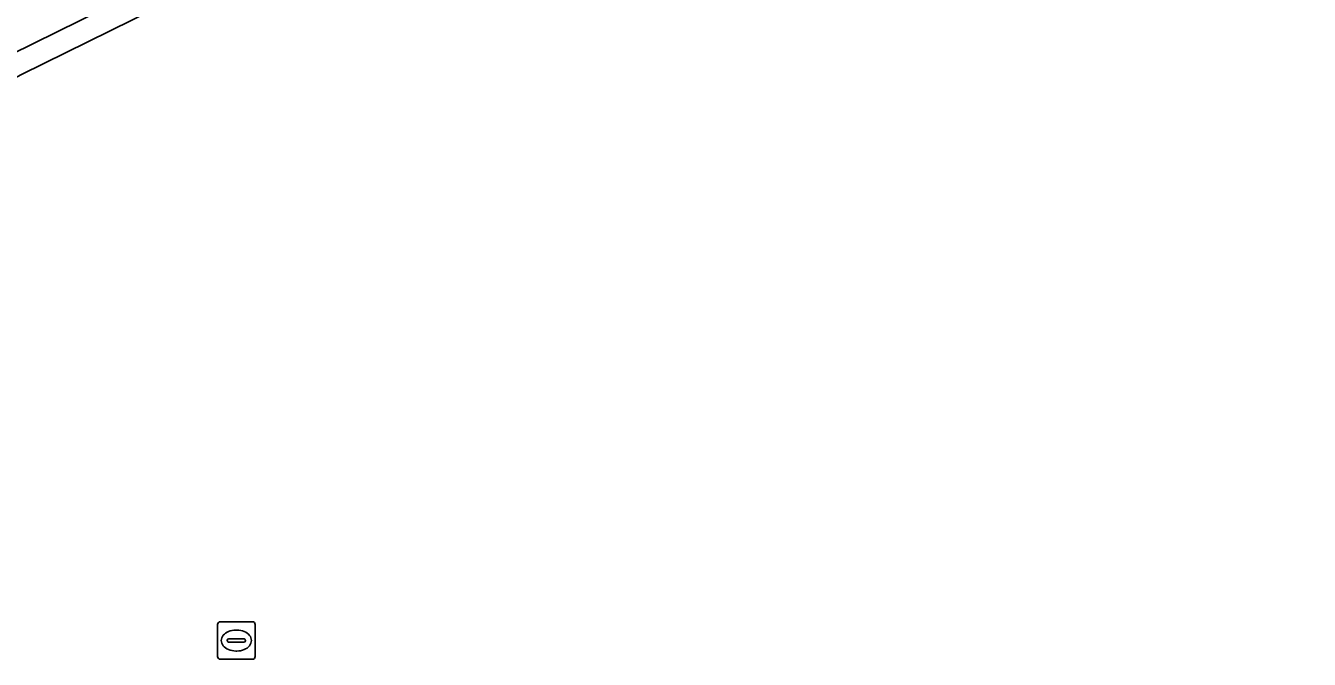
# Model space of a CAD drawing. Extents: x 159262 to 160143, y 383399 to 384319.
# Drawn here: x 159355.65 to 159389.83, y 384142.33 to 384159.2 of the extents above; entities that cross this region are included whole.
import ezdxf

# ---------------------------------------------------------------- set-up
doc = ezdxf.new("R2010")
doc.units = 0
for name, color, linetype in [('IMGEO_Erf', 7, 'Continuous'), ('IMGEO_Groenvoorziening', 7, 'Continuous'), ('IMGEO_Haag', 7, 'Continuous'), ('IMGEO_Rioolput', 7, 'Continuous')]:
    doc.layers.add(name, color=color, linetype=linetype)

msp = doc.modelspace()

# ---------------------------------------------------------------- linework, layer by layer
at = {"layer": 'IMGEO_Erf'}
msp.add_lwpolyline([(159303.738, 384148.088), (159303.139, 384148.125), (159303.341, 384151.47), (159335.253, 384149.581), (159338.675, 384149.507), (159355.264, 384158.429), (159377.708, 384169.495), (159389.563, 384175.262), (159389.825, 384174.722), (159377.972, 384168.956), (159355.539, 384157.896), (159338.82, 384148.904), (159335.229, 384148.981), (159303.904, 384150.836)], close=True, dxfattribs=at)
at = {"layer": 'IMGEO_Groenvoorziening'}
msp.add_lwpolyline([(159303.738, 384148.088), (159303.904, 384150.836), (159335.229, 384148.981), (159338.82, 384148.904), (159355.539, 384157.896), (159377.972, 384168.956), (159389.825, 384174.722), (159389.563, 384175.262), (159377.708, 384169.495), (159355.264, 384158.429), (159338.675, 384149.507), (159335.253, 384149.581), (159303.341, 384151.47), (159303.139, 384148.125)], close=True, dxfattribs=at)
at = {"layer": 'IMGEO_Haag'}
msp.add_lwpolyline([(159303.738, 384148.088), (159303.904, 384150.836), (159335.229, 384148.981), (159338.82, 384148.904), (159355.539, 384157.896), (159377.972, 384168.956), (159389.825, 384174.722), (159389.563, 384175.262), (159377.708, 384169.495), (159355.264, 384158.429), (159338.675, 384149.507), (159335.253, 384149.581), (159303.341, 384151.47), (159303.139, 384148.125)], close=True, dxfattribs=at)
at = {"layer": 'IMGEO_Rioolput'}
for p, q in [((159360.757, 384142.402), (159360.757, 384143.254)), ((159360.832, 384143.328), (159361.684, 384143.328)), ((159361.758, 384143.254), (159361.758, 384142.402)), ((159361.059, 384142.871), (159361.457, 384142.871)), ((159361.245, 384143.108), (159361.27, 384143.108)), ((159361.016, 384142.822), (159361.016, 384142.834)), ((159361.454, 384142.785), (159361.056, 384142.785)), ((159361.268, 384142.548), (159361.243, 384142.548)), ((159361.5, 384142.834), (159361.5, 384142.822)), ((159361.684, 384142.328), (159360.832, 384142.328))]:
    msp.add_line(p, q, dxfattribs=at)
for points in [[(159360.757, 384142.402), (159360.757, 384143.254)], [(159360.832, 384143.328), (159361.684, 384143.328)], [(159361.758, 384143.254), (159361.758, 384142.402)], [(159361.684, 384142.328), (159360.832, 384142.328)]]:
    msp.add_lwpolyline(points, dxfattribs=at)
for centre, radius, start, end in [((159360.834, 384143.252), 0.0765, 91.552, 178.448), ((159360.834, 384143.252), 0.0765, 91.552, 178.448), ((159361.682, 384143.252), 0.0765, 1.552, 88.448), ((159361.682, 384143.252), 0.0765, 1.552, 88.448), ((159361.056, 384142.831), 0.0403, 85.8775, 175.7526), ((159361.461, 384142.833), 0.0386, 1.7309, 96.639), ((159361.053, 384142.821), 0.0366, 178.938, 274.7102), ((159361.457, 384142.828), 0.043, 264.8664, 352.4533), ((159360.834, 384142.404), 0.0765, 181.552, 268.448), ((159360.834, 384142.404), 0.0765, 181.552, 268.448), ((159361.682, 384142.404), 0.0765, 271.552, 358.448), ((159361.682, 384142.404), 0.0765, 271.552, 358.448)]:
    msp.add_arc(centre, radius, start, end, dxfattribs=at)
for centre, major_axis, ratio, start_param, end_param in [((159361.244, 384142.828), (-0.387, 0.002), 0.722429, 4.712389, 7.853982), ((159361.269, 384142.828), (-0.39, 0.002), 0.717154, 1.570796, 4.712389)]:
    msp.add_ellipse(centre, major_axis=major_axis, ratio=ratio, start_param=start_param, end_param=end_param, dxfattribs=at)

doc.saveas('drawing.dxf')
